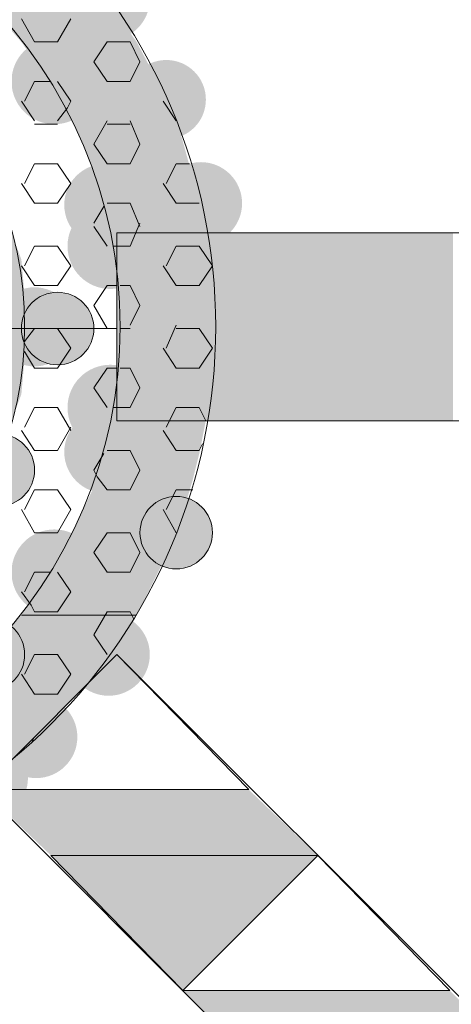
# Model space of a CAD drawing. Extents: x 3940905 to 4145695, y 925352 to 1109797.
# Tile 755 of 1056: x 4037206 to 4037273, y 1099830 to 1099982. Entities that reach past the tile are written whole.
import ezdxf

# ---------------------------------------------------------------- set-up
doc = ezdxf.new("R2010")
doc.units = 0
doc.header["$LTSCALE"] = 750
doc.header["$MEASUREMENT"] = 0
doc.layers.add('CKD Equipments', color=252, linetype='CONTINUOUS', lineweight=0)

msp = doc.modelspace()

# ---------------------------------------------------------------- hatches: boundary and pattern name
at = {"layer": 'CKD Equipments', "true_color": 0x808080}
h = msp.add_hatch(color=8, dxfattribs=at)
edge = h.paths.add_edge_path(flags=16)
edge.add_arc((4037201.23, 1099984.95), 6.36, 0, 360)
h = msp.add_hatch(color=8, dxfattribs=at)
edge = h.paths.add_edge_path(flags=16)
edge.add_arc((4037220.05, 1099984.95), 6.36, 0, 360)
h = msp.add_hatch(color=8, dxfattribs=at)
h.paths.add_polyline_path([(4037224.38, 1099978.33), (4037198.94, 1099986.98), (4037218.27, 1099986.98)])
h.paths.add_polyline_path([(4037206.57, 1099978.33), (4037224.38, 1099978.33), (4037198.94, 1099986.98)])
h = msp.add_hatch(color=8, dxfattribs=at)
edge = h.paths.add_edge_path(flags=16)
edge.add_arc((4037211.66, 1099972.23), 6.61, 0, 360)
h = msp.add_hatch(color=8, dxfattribs=at)
h.paths.add_polyline_path([(4037229.47, 1099968.66), (4037206.57, 1099978.33), (4037224.38, 1099978.33)])
h.paths.add_polyline_path([(4037213.19, 1099968.66), (4037229.47, 1099968.66), (4037206.57, 1099978.33)])
h.paths.add_polyline_path([(4037224.38, 1099978.33), (4037206.57, 1099978.33)], flags=16)
h.paths.add_polyline_path([(4037206.57, 1099978.33), (4037224.38, 1099978.33)], flags=16)
h = msp.add_hatch(color=8, dxfattribs=at)
edge = h.paths.add_edge_path(flags=16)
edge.add_arc((4037228.96, 1099969.43), 6.11, 0, 360)
h = msp.add_hatch(color=8, dxfattribs=at)
h.paths.add_polyline_path([(4037230.49, 1099966.63), (4037213.19, 1099968.66), (4037229.47, 1099968.66)])
h.paths.add_polyline_path([(4037214.2, 1099966.63), (4037230.49, 1099966.63), (4037213.19, 1099968.66)])
h = msp.add_hatch(color=8, dxfattribs=at)
h.paths.add_polyline_path([(4037233.03, 1099957.47), (4037214.2, 1099966.63), (4037230.49, 1099966.63)])
h.paths.add_polyline_path([(4037218.27, 1099957.47), (4037233.03, 1099957.47), (4037214.2, 1099966.63)])
h = msp.add_hatch(color=8, dxfattribs=at)
edge = h.paths.add_edge_path(flags=16)
edge.add_arc((4037219.55, 1099953.15), 6.35, 0, 360)
h = msp.add_hatch(color=8, dxfattribs=at)
edge = h.paths.add_edge_path(flags=16)
edge.add_arc((4037234.3, 1099953.4), 6.36, 0, 360)
h = msp.add_hatch(color=8, dxfattribs=at)
h.paths.add_polyline_path([(4037234.05, 1099953.91), (4037218.27, 1099957.47), (4037233.03, 1099957.47)])
h.paths.add_polyline_path([(4037218.78, 1099953.91), (4037234.05, 1099953.91), (4037218.27, 1099957.47)])
h = msp.add_hatch(color=8, dxfattribs=at)
edge = h.paths.add_edge_path(flags=16)
edge.add_arc((4037220.31, 1099946.78), 6.61, 0, 360)
h = msp.add_hatch(color=8, dxfattribs=at)
h.paths.add_polyline_path([(4037235.57, 1099946.28), (4037218.78, 1099953.91), (4037234.05, 1099953.91)])
h.paths.add_polyline_path([(4037220.82, 1099946.28), (4037235.57, 1099946.28), (4037218.78, 1099953.91)])
h = msp.add_hatch(color=8, dxfattribs=at)
h.paths.add_polyline_path([(4037206.57, 1099944.75), (4037199.45, 1099948.82), (4037205.04, 1099948.82)])
h.paths.add_polyline_path([(4037199.96, 1099944.75), (4037206.57, 1099944.75), (4037199.45, 1099948.82)])
at = {"layer": 'CKD Equipments', "true_color": 0xff0000}
h = msp.add_hatch(color=1, dxfattribs=at)
h.paths.add_polyline_path([(4037221.33, 1099919.82), (4037273.23, 1099948.82), (4037221.33, 1099948.82)])
h.paths.add_polyline_path([(4037273.23, 1099919.82), (4037221.33, 1099919.82), (4037273.23, 1099948.82)])
at = {"layer": 'CKD Equipments', "true_color": 0x808080}
h = msp.add_hatch(color=8, dxfattribs=at)
h.paths.add_polyline_path([(4037236.08, 1099940.68), (4037220.82, 1099946.28), (4037235.57, 1099946.28)])
h.paths.add_polyline_path([(4037221.33, 1099940.68), (4037236.08, 1099940.68), (4037220.82, 1099946.28)])
h = msp.add_hatch(color=8, dxfattribs=at)
h.paths.add_polyline_path([(4037207.08, 1099939.15), (4037199.96, 1099944.75), (4037206.57, 1099944.75)])
h.paths.add_polyline_path([(4037201.48, 1099939.15), (4037207.08, 1099939.15), (4037199.96, 1099944.75)])
h = msp.add_hatch(color=8, dxfattribs=at)
edge = h.paths.add_edge_path(flags=16)
edge.add_arc((4037208.61, 1099934.32), 6.11, 0, 360)
h = msp.add_hatch(color=8, dxfattribs=at)
edge = h.paths.add_edge_path(flags=16)
edge.add_arc((4037212.17, 1099934.06), 5.6, 0, 360)
h = msp.add_hatch(color=8, dxfattribs=at)
h.paths.add_polyline_path([(4037236.08, 1099934.06), (4037221.33, 1099940.68), (4037236.08, 1099940.68)])
h.paths.add_polyline_path([(4037221.84, 1099934.06), (4037236.08, 1099934.06), (4037221.33, 1099940.68)])
h = msp.add_hatch(color=8, dxfattribs=at)
h.paths.add_polyline_path([(4037207.59, 1099934.06), (4037201.48, 1099939.15), (4037207.08, 1099939.15)])
h.paths.add_polyline_path([(4037201.48, 1099934.06), (4037207.59, 1099934.06), (4037201.48, 1099939.15)])
h = msp.add_hatch(color=8, dxfattribs=at)
h.paths.add_polyline_path([(4037207.08, 1099929.49), (4037201.48, 1099934.06), (4037207.59, 1099934.06)])
h.paths.add_polyline_path([(4037201.48, 1099929.49), (4037207.08, 1099929.49), (4037201.48, 1099934.06)])
h = msp.add_hatch(color=8, dxfattribs=at)
h.paths.add_polyline_path([(4037236.08, 1099927.45), (4037221.84, 1099934.06), (4037236.08, 1099934.06)])
h.paths.add_polyline_path([(4037221.33, 1099927.45), (4037236.08, 1099927.45), (4037221.84, 1099934.06)])
h = msp.add_hatch(color=8, dxfattribs=at)
h.paths.add_polyline_path([(4037206.57, 1099923.89), (4037201.48, 1099929.49), (4037207.08, 1099929.49)])
h.paths.add_polyline_path([(4037199.96, 1099923.89), (4037206.57, 1099923.89), (4037201.48, 1099929.49)])
h = msp.add_hatch(color=8, dxfattribs=at)
edge = h.paths.add_edge_path(flags=16)
edge.add_arc((4037220.31, 1099921.85), 6.61, 0, 360)
h = msp.add_hatch(color=8, dxfattribs=at)
h.paths.add_polyline_path([(4037235.57, 1099922.36), (4037221.33, 1099927.45), (4037236.08, 1099927.45)])
h.paths.add_polyline_path([(4037220.82, 1099922.36), (4037235.57, 1099922.36), (4037221.33, 1099927.45)])
h = msp.add_hatch(color=8, dxfattribs=at)
h.paths.add_polyline_path([(4037205.04, 1099919.82), (4037199.96, 1099923.89), (4037206.57, 1099923.89)])
h.paths.add_polyline_path([(4037199.45, 1099919.82), (4037205.04, 1099919.82), (4037199.96, 1099923.89)])
h = msp.add_hatch(color=8, dxfattribs=at)
edge = h.paths.add_edge_path(flags=16)
edge.add_arc((4037219.55, 1099914.98), 6.35, 0, 360)
h = msp.add_hatch(color=8, dxfattribs=at)
h.paths.add_polyline_path([(4037234.05, 1099914.73), (4037220.82, 1099922.36), (4037235.57, 1099922.36)])
h.paths.add_polyline_path([(4037218.78, 1099914.73), (4037234.05, 1099914.73), (4037220.82, 1099922.36)])
h = msp.add_hatch(color=8, dxfattribs=at)
edge = h.paths.add_edge_path(flags=16)
edge.add_arc((4037203.01, 1099912.19), 5.6, 0, 360)
h = msp.add_hatch(color=8, dxfattribs=at)
h.paths.add_polyline_path([(4037233.03, 1099910.66), (4037218.78, 1099914.73), (4037234.05, 1099914.73)])
h.paths.add_polyline_path([(4037218.27, 1099910.66), (4037233.03, 1099910.66), (4037218.78, 1099914.73)])
h = msp.add_hatch(color=8, dxfattribs=at)
h.paths.add_polyline_path([(4037230.49, 1099902.01), (4037218.27, 1099910.66), (4037233.03, 1099910.66)])
h.paths.add_polyline_path([(4037214.2, 1099902.01), (4037230.49, 1099902.01), (4037218.27, 1099910.66)])
h = msp.add_hatch(color=8, dxfattribs=at)
edge = h.paths.add_edge_path(flags=16)
edge.add_arc((4037230.49, 1099902.52), 5.6, 0, 360)
h = msp.add_hatch(color=8, dxfattribs=at)
edge = h.paths.add_edge_path(flags=16)
edge.add_arc((4037211.66, 1099896.41), 6.61, 0, 360)
h = msp.add_hatch(color=8, dxfattribs=at)
h.paths.add_polyline_path([(4037229.47, 1099899.97), (4037214.2, 1099902.01), (4037230.49, 1099902.01)])
h.paths.add_polyline_path([(4037213.19, 1099899.97), (4037229.47, 1099899.97), (4037214.2, 1099902.01)])
h = msp.add_hatch(color=8, dxfattribs=at)
h.paths.add_polyline_path([(4037224.38, 1099889.8), (4037213.19, 1099899.97), (4037229.47, 1099899.97)])
h.paths.add_polyline_path([(4037206.57, 1099889.8), (4037224.38, 1099889.8), (4037213.19, 1099899.97)])
h = msp.add_hatch(color=8, dxfattribs=at)
edge = h.paths.add_edge_path(flags=16)
edge.add_arc((4037201.48, 1099883.69), 5.6, 0, 360)
h = msp.add_hatch(color=8, dxfattribs=at)
h.paths.add_polyline_path([(4037218.27, 1099881.15), (4037206.57, 1099889.8), (4037224.38, 1099889.8)])
h.paths.add_polyline_path([(4037198.94, 1099881.15), (4037218.27, 1099881.15), (4037206.57, 1099889.8)])
h = msp.add_hatch(color=8, dxfattribs=at)
edge = h.paths.add_edge_path(flags=16)
edge.add_arc((4037220.05, 1099883.69), 6.36, 0, 360)
h = msp.add_hatch(color=8, dxfattribs=at)
h.paths.add_polyline_path([(4037216.75, 1099879.11), (4037198.94, 1099881.15), (4037218.27, 1099881.15)])
h.paths.add_polyline_path([(4037195.89, 1099879.11), (4037216.75, 1099879.11), (4037198.94, 1099881.15)])
h = msp.add_hatch(color=8, dxfattribs=at)
h.paths.add_polyline_path([(4037211.66, 1099874.02), (4037195.89, 1099879.11), (4037216.75, 1099879.11)])
h.paths.add_polyline_path([(4037189.27, 1099874.02), (4037211.66, 1099874.02), (4037195.89, 1099879.11)])
h = msp.add_hatch(color=8, dxfattribs=at)
edge = h.paths.add_edge_path(flags=16)
edge.add_arc((4037208.86, 1099870.97), 6.36, 0, 360)
h = msp.add_hatch(color=8, dxfattribs=at)
h.paths.add_polyline_path([(4037207.59, 1099869.45), (4037189.27, 1099874.02), (4037211.66, 1099874.02)])
h.paths.add_polyline_path([(4037181.13, 1099869.45), (4037207.59, 1099869.45), (4037189.27, 1099874.02)])
h = msp.add_hatch(color=8, dxfattribs=at)
h.paths.add_polyline_path([(4037206.06, 1099868.43), (4037181.13, 1099869.45), (4037207.59, 1099869.45)])
h.paths.add_polyline_path([(4037179.1, 1099868.43), (4037206.06, 1099868.43), (4037181.13, 1099869.45)])
h = msp.add_hatch(color=8, dxfattribs=at)
edge = h.paths.add_edge_path(flags=16)
edge.add_arc((4037201.48, 1099864.61), 6.11, 0, 360)
at = {"layer": 'CKD Equipments', "true_color": 0xff0000}
h = msp.add_hatch(color=1, dxfattribs=at)
h.paths.add_polyline_path([(4037211.15, 1099852.65), (4037241.68, 1099862.83), (4037200.47, 1099862.83)])
h.paths.add_polyline_path([(4037252.36, 1099852.65), (4037211.15, 1099852.65), (4037241.68, 1099862.83)])
at = {"layer": 'CKD Equipments', "true_color": 0x808080}
h = msp.add_hatch(color=8, dxfattribs=at)
h.paths.add_polyline_path([(4037273.73, 1099790.07), (4037272.72, 1099831.79), (4037231.5, 1099831.79)])
h.paths.add_polyline_path([(4037314.95, 1099790.07), (4037273.73, 1099790.07), (4037272.72, 1099831.79)])

# ---------------------------------------------------------------- linework, layer by layer
at = {"layer": 'CKD Equipments', "color": 8, "true_color": 0x808080}
for p, q in [((4037206.57, 1099981.89, -7.61), (4037208.61, 1099978.33, -7.61)), ((4037214.2, 1099981.89, -7.61), (4037212.17, 1099978.33, -7.61)), ((4037212.17, 1099978.33, -7.61), (4037208.61, 1099978.33, -7.61)), ((4037219.8, 1099978.33, -7.61), (4037217.76, 1099975.28, -7.61)), ((4037223.36, 1099978.33, -7.61), (4037219.8, 1099978.33, -7.61)), ((4037223.36, 1099978.33, -7.61), (4037224.89, 1099975.28, -7.61)), ((4037217.76, 1099975.28, -7.61), (4037219.8, 1099972.23, -7.61)), ((4037224.89, 1099975.28, -7.61), (4037223.36, 1099972.23, -7.61)), ((4037208.61, 1099972.23, -7.61), (4037207.08, 1099969.17, -7.61)), ((4037211.15, 1099972.23, -7.61), (4037208.61, 1099972.23, -7.61)), ((4037212.17, 1099972.23, -7.61), (4037214.2, 1099969.17, -7.61)), ((4037223.36, 1099972.23, -7.61), (4037219.8, 1099972.23, -7.61)), ((4037206.57, 1099969.17, -7.61), (4037208.61, 1099966.12, -7.61)), ((4037213.69, 1099968.16, -7.61), (4037212.17, 1099966.12, -7.61)), ((4037214.2, 1099969.17, -7.61), (4037213.69, 1099968.16, -7.61)), ((4037228.45, 1099969.17, -7.61), (4037230.49, 1099966.12, -7.61)), ((4037212.17, 1099965.61, -7.61), (4037208.61, 1099965.61, -7.61)), ((4037219.8, 1099966.12, -7.61), (4037217.76, 1099962.56, -7.61)), ((4037223.36, 1099965.61, -7.61), (4037219.8, 1099965.61, -7.61)), ((4037223.36, 1099966.12, -7.61), (4037224.89, 1099962.56, -7.61)), ((4037217.76, 1099962.56, -7.61), (4037219.8, 1099959.51, -7.61)), ((4037224.89, 1099962.56, -7.61), (4037223.36, 1099959.51, -7.61)), ((4037208.61, 1099959.51, -7.61), (4037207.08, 1099956.45, -7.61)), ((4037212.17, 1099959.51, -7.61), (4037208.61, 1099959.51, -7.61)), ((4037212.17, 1099959.51, -7.61), (4037214.2, 1099956.45, -7.61)), ((4037223.36, 1099959.51, -7.61), (4037219.8, 1099959.51, -7.61)), ((4037230.49, 1099959.51, -7.61), (4037228.96, 1099956.45, -7.61)), ((4037232.52, 1099959.51, -7.61), (4037230.49, 1099959.51, -7.61)), ((4037206.57, 1099956.45, -7.61), (4037208.61, 1099953.4, -7.61)), ((4037214.2, 1099956.45, -7.61), (4037212.17, 1099953.4, -7.61)), ((4037228.45, 1099956.45, -7.61), (4037230.49, 1099953.4, -7.61)), ((4037212.17, 1099953.4, -7.61), (4037208.61, 1099953.4, -7.61)), ((4037219.29, 1099952.89, -7.61), (4037217.76, 1099950.35, -7.61)), ((4037223.36, 1099953.4, -7.61), (4037219.8, 1099953.4, -7.61)), ((4037223.36, 1099953.4, -7.61), (4037224.89, 1099949.84, -7.61)), ((4037234.05, 1099953.4, -7.61), (4037230.49, 1099953.4, -7.61)), ((4037217.76, 1099949.84, -7.61), (4037219.8, 1099946.78, -7.61)), ((4037224.89, 1099950.35, -7.61), (4037223.36, 1099946.78, -7.61)), ((4037325.12, 1099948.82, -7.61), (4037221.33, 1099948.82, -7.61)), ((4037221.33, 1099948.82, -7.61), (4037221.33, 1099919.82, -7.61)), ((4037208.61, 1099946.78, -7.61), (4037207.08, 1099943.73, -7.61)), ((4037212.17, 1099946.78, -7.61), (4037208.61, 1099946.78, -7.61)), ((4037212.17, 1099946.78, -7.61), (4037214.2, 1099943.73, -7.61)), ((4037223.36, 1099946.78, -7.61), (4037220.82, 1099946.78, -7.61)), ((4037230.49, 1099946.78, -7.61), (4037228.96, 1099943.73, -7.61)), ((4037234.05, 1099946.78, -7.61), (4037230.49, 1099946.78, -7.61)), ((4037234.05, 1099946.78, -7.61), (4037236.08, 1099943.73, -7.61)), ((4037206.57, 1099943.73, -7.61), (4037208.61, 1099940.68, -7.61)), ((4037214.2, 1099943.73, -7.61), (4037212.17, 1099940.68, -7.61)), ((4037228.45, 1099943.73, -7.61), (4037230.49, 1099940.68, -7.61)), ((4037236.08, 1099943.73, -7.61), (4037234.05, 1099940.68, -7.61)), ((4037212.17, 1099940.68, -7.61), (4037208.61, 1099940.68, -7.61)), ((4037219.8, 1099940.68, -7.61), (4037217.76, 1099937.63, -7.61)), ((4037221.33, 1099940.68, -7.61), (4037219.8, 1099940.68, -7.61)), ((4037223.36, 1099940.68, -7.61), (4037221.84, 1099940.68, -7.61)), ((4037223.36, 1099940.68, -7.61), (4037224.89, 1099937.63, -7.61)), ((4037234.05, 1099940.68, -7.61), (4037230.49, 1099940.68, -7.61)), ((4037217.76, 1099937.63, -7.61), (4037219.8, 1099934.06, -7.61)), ((4037224.89, 1099937.63, -7.61), (4037223.36, 1099934.57, -7.61)), ((4037221.33, 1099934.06, -7.61), (4037078.35, 1099934.06, -7.61)), ((4037208.61, 1099934.06, -7.61), (4037207.08, 1099932.03, -7.61)), ((4037212.17, 1099934.06, -7.61), (4037208.61, 1099934.06, -7.61)), ((4037212.17, 1099934.06, -7.61), (4037214.2, 1099931.01, -7.61)), ((4037221.33, 1099934.06, -7.61), (4037219.8, 1099934.06, -7.61)), ((4037223.36, 1099934.06, -7.61), (4037221.84, 1099934.06, -7.61)), ((4037230.49, 1099934.57, -7.61), (4037228.96, 1099931.01, -7.61)), ((4037234.05, 1099934.06, -7.61), (4037230.49, 1099934.06, -7.61)), ((4037234.05, 1099934.06, -7.61), (4037236.08, 1099931.01, -7.61)), ((4037207.08, 1099930.5, -7.61), (4037208.61, 1099927.96, -7.61)), ((4037214.2, 1099931.01, -7.61), (4037212.17, 1099927.96, -7.61)), ((4037228.45, 1099931.01, -7.61), (4037230.49, 1099927.96, -7.61)), ((4037236.08, 1099931.01, -7.61), (4037234.05, 1099927.96, -7.61)), ((4037212.17, 1099927.96, -7.61), (4037208.61, 1099927.96, -7.61)), ((4037219.8, 1099927.96, -7.61), (4037217.76, 1099924.91, -7.61)), ((4037221.33, 1099927.96, -7.61), (4037219.8, 1099927.96, -7.61)), ((4037223.36, 1099927.96, -7.61), (4037221.84, 1099927.96, -7.61)), ((4037223.36, 1099927.96, -7.61), (4037224.89, 1099924.91, -7.61)), ((4037234.05, 1099927.96, -7.61), (4037230.49, 1099927.96, -7.61)), ((4037217.76, 1099924.91, -7.61), (4037219.8, 1099921.85, -7.61)), ((4037224.89, 1099924.91, -7.61), (4037223.36, 1099921.85, -7.61)), ((4037208.61, 1099921.85, -7.61), (4037207.08, 1099918.8, -7.61)), ((4037212.17, 1099921.85, -7.61), (4037208.61, 1099921.85, -7.61)), ((4037212.17, 1099921.85, -7.61), (4037214.2, 1099918.29, -7.61)), ((4037223.36, 1099921.85, -7.61), (4037220.82, 1099921.85, -7.61)), ((4037230.49, 1099921.85, -7.61), (4037228.96, 1099918.8, -7.61)), ((4037234.05, 1099921.85, -7.61), (4037230.49, 1099921.85, -7.61)), ((4037234.05, 1099921.85, -7.61), (4037235.06, 1099919.82, -7.61)), ((4037221.33, 1099919.82, -7.61), (4037325.12, 1099919.82, -7.61)), ((4037206.57, 1099918.29, -7.61), (4037208.61, 1099915.24, -7.61)), ((4037214.2, 1099918.8, -7.61), (4037212.17, 1099915.24, -7.61)), ((4037228.45, 1099918.29, -7.61), (4037230.49, 1099915.24, -7.61)), ((4037212.17, 1099915.24, -7.61), (4037208.61, 1099915.24, -7.61)), ((4037223.36, 1099915.24, -7.61), (4037219.8, 1099915.24, -7.61)), ((4037223.36, 1099915.24, -7.61), (4037224.89, 1099912.19, -7.61)), ((4037234.05, 1099915.24, -7.61), (4037230.49, 1099915.24, -7.61)), ((4037234.56, 1099916.26, -7.61), (4037234.05, 1099915.24, -7.61)), ((4037219.29, 1099914.73, -7.61), (4037217.76, 1099912.19, -7.61)), ((4037217.76, 1099912.19, -7.61), (4037218.27, 1099911.17, -7.61)), ((4037224.89, 1099912.19, -7.61), (4037223.36, 1099909.13, -7.61)), ((4037218.27, 1099911.17, -7.61), (4037219.8, 1099909.13, -7.61)), ((4037208.61, 1099909.13, -7.61), (4037207.08, 1099906.08, -7.61)), ((4037212.17, 1099909.13, -7.61), (4037208.61, 1099909.13, -7.61)), ((4037212.17, 1099909.13, -7.61), (4037214.2, 1099906.08, -7.61)), ((4037223.36, 1099909.13, -7.61), (4037219.8, 1099909.13, -7.61)), ((4037230.49, 1099909.13, -7.61), (4037228.96, 1099906.08, -7.61)), ((4037233.03, 1099909.13, -7.61), (4037230.49, 1099909.13, -7.61)), ((4037206.57, 1099906.08, -7.61), (4037208.61, 1099902.52, -7.61)), ((4037214.2, 1099906.08, -7.61), (4037212.17, 1099902.52, -7.61)), ((4037228.45, 1099906.08, -7.61), (4037230.49, 1099902.52, -7.61)), ((4037212.17, 1099902.52, -7.61), (4037208.61, 1099902.52, -7.61)), ((4037219.8, 1099902.52, -7.61), (4037217.76, 1099899.47, -7.61)), ((4037223.36, 1099902.52, -7.61), (4037219.8, 1099902.52, -7.61)), ((4037223.36, 1099902.52, -7.61), (4037224.89, 1099899.47, -7.61)), ((4037217.76, 1099899.47, -7.61), (4037219.8, 1099896.41, -7.61)), ((4037224.89, 1099899.47, -7.61), (4037223.36, 1099896.41, -7.61)), ((4037208.61, 1099896.41, -7.61), (4037207.08, 1099893.36, -7.61)), ((4037211.15, 1099896.41, -7.61), (4037208.61, 1099896.41, -7.61)), ((4037212.17, 1099896.41, -7.61), (4037214.2, 1099893.36, -7.61)), ((4037223.36, 1099896.41, -7.61), (4037219.8, 1099896.41, -7.61)), ((4037206.57, 1099893.36, -7.61), (4037208.1, 1099891.32, -7.61)), ((4037214.2, 1099893.36, -7.61), (4037212.17, 1099890.31, -7.61)), ((4037208.1, 1099891.32, -7.61), (4037208.61, 1099890.31, -7.61)), ((4037224.38, 1099889.8, -7.61), (4037206.57, 1099889.8, -7.61)), ((4037206.57, 1099889.8, -7.61), (4037206.57, 1099889.8, -7.61)), ((4037206.57, 1099889.8, -7.61), (4037224.38, 1099889.8, -7.61)), ((4037206.57, 1099889.8, -7.61), (4037206.57, 1099889.8, -7.61)), ((4037206.57, 1099889.8, -7.61), (4037224.38, 1099889.8, -7.61)), ((4037224.38, 1099889.8, -7.61), (4037206.57, 1099889.8, -7.61)), ((4037206.57, 1099889.8, -7.61), (4037206.57, 1099889.8, -7.61)), ((4037212.17, 1099890.31, -7.61), (4037208.61, 1099890.31, -7.61)), ((4037219.8, 1099890.31, -7.61), (4037217.76, 1099886.75, -7.61)), ((4037223.36, 1099890.31, -7.61), (4037219.8, 1099890.31, -7.61)), ((4037223.36, 1099890.31, -7.61), (4037223.87, 1099889.29, -7.61)), ((4037217.76, 1099886.75, -7.61), (4037219.8, 1099883.69, -7.61)), ((4037200.47, 1099862.83, -7.61), (4037221.33, 1099883.69, -7.61)), ((4037208.61, 1099883.69, -7.61), (4037207.08, 1099880.64, -7.61)), ((4037212.17, 1099883.69, -7.61), (4037208.61, 1099883.69, -7.61)), ((4037212.17, 1099883.69, -7.61), (4037214.2, 1099880.64, -7.61)), ((4037221.33, 1099883.69, -7.61), (4037314.95, 1099790.07, -7.61)), ((4037206.57, 1099880.64, -7.61), (4037208.61, 1099877.59, -7.61)), ((4037214.2, 1099880.64, -7.61), (4037212.17, 1099877.59, -7.61)), ((4037212.17, 1099877.59, -7.61), (4037208.61, 1099877.59, -7.61)), ((4037208.61, 1099870.97, -7.61), (4037208.1, 1099869.95, -7.61)), ((4037200.47, 1099862.83, -7.61), (4037294.09, 1099769.21, -7.61)), ((4037252.36, 1099852.65, -7.61), (4037231.5, 1099831.79, -7.61)), ((4037231.5, 1099831.79, -7.61), (4037252.36, 1099852.65, -7.61)), ((4037252.36, 1099852.65, -7.61), (4037231.5, 1099831.79, -7.61)), ((4037252.36, 1099852.65, -7.61), (4037252.36, 1099852.65, -7.61)), ((4037272.72, 1099831.79, -7.61), (4037252.36, 1099852.65, -7.61)), ((4037252.36, 1099852.65, -7.61), (4037252.36, 1099852.65, -7.61)), ((4037231.5, 1099831.79, -7.61), (4037272.72, 1099831.79, -7.61))]:
    msp.add_line(p, q, dxfattribs=at)
at = {"layer": 'CKD Equipments', "color": 1, "true_color": 0xff0000}
for p, q in [((4037221.33, 1099883.69, -7.61), (4037200.47, 1099862.83, -7.61)), ((4037200.47, 1099862.83, -7.61), (4037221.33, 1099883.69, -7.61)), ((4037221.33, 1099883.69, -7.61), (4037200.47, 1099862.83, -7.61)), ((4037221.33, 1099883.69, -7.61), (4037221.33, 1099883.69, -7.61)), ((4037241.68, 1099862.83, -7.61), (4037221.33, 1099883.69, -7.61)), ((4037221.33, 1099883.69, -7.61), (4037221.33, 1099883.69, -7.61)), ((4037200.47, 1099862.83, -7.61), (4037241.68, 1099862.83, -7.61)), ((4037252.36, 1099852.65, -7.61), (4037211.15, 1099852.65, -7.61)), ((4037211.15, 1099852.65, -7.61), (4037231.5, 1099831.79, -7.61)), ((4037231.5, 1099831.79, -7.61), (4037252.36, 1099852.65, -7.61))]:
    msp.add_line(p, q, dxfattribs=at)
at = {"layer": 'CKD Equipments', "color": 8, "true_color": 0x808080}
for centre, radius in [((4037149.84, 1099934.32, -7.61), 86.75), ((4037149.84, 1099934.32, -7.61), 72), ((4037149.84, 1099934.32, -7.61), 57.24), ((4037212.17, 1099934.06, -7.61), 5.6), ((4037203.01, 1099912.19, -7.61), 5.6), ((4037230.49, 1099902.52, -7.61), 5.6), ((4037201.48, 1099883.69, -7.61), 5.6)]:
    msp.add_circle(centre, radius, dxfattribs=at)
at = {"layer": 'CKD Equipments', "color": 1, "true_color": 0xff0000}
msp.add_solid([(4037231.5, 1099831.79, -7.61), (4037252.36, 1099852.65, -7.61), (4037211.15, 1099852.65, -7.61)], dxfattribs=at)

doc.saveas('drawing.dxf')
